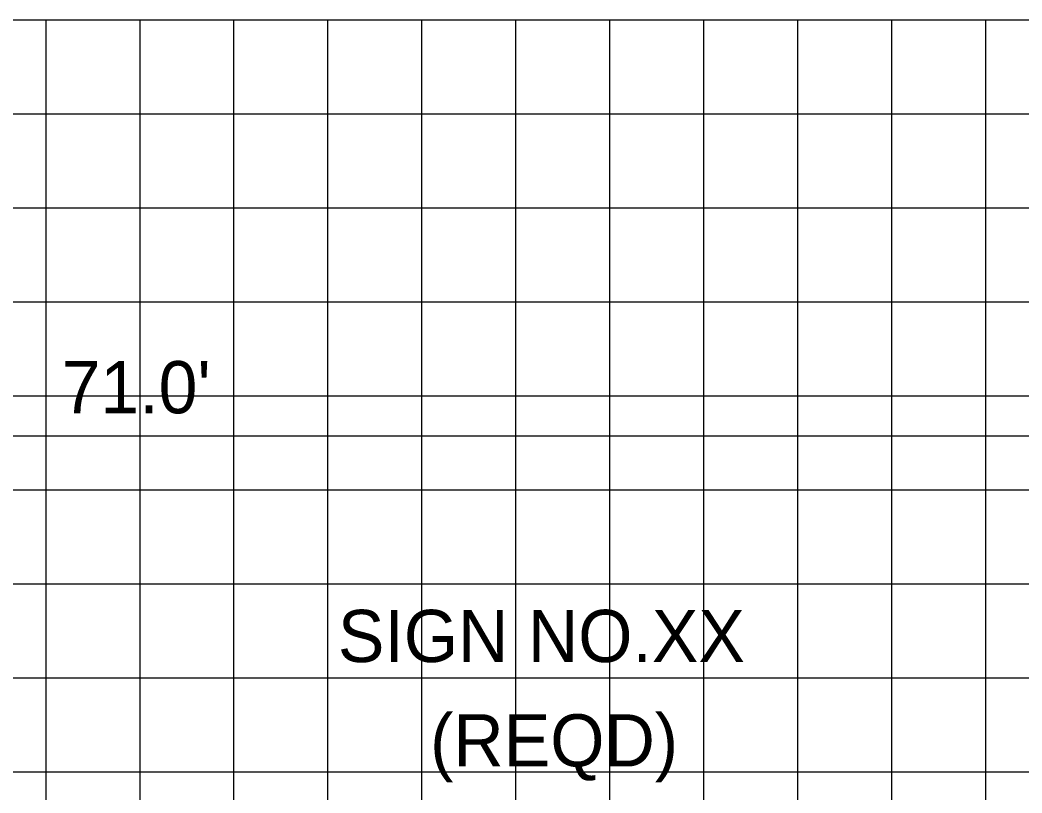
# Model space of a CAD drawing. Extents: x 1797809 to 2198143, y 249608 to 1237864.
# Drawn here: x 2196472.15 to 2196493.48, y 1237301.66 to 1237318.11 of the extents above; entities that cross this region are included whole.
import ezdxf

# ---------------------------------------------------------------- set-up
doc = ezdxf.new("R2010")
doc.units = 0
for name, color, linetype in [('3', 7, 'Continuous'), ('GSSHT', 7, 'Continuous'), ('Level 55', 7, 'Continuous')]:
    doc.layers.add(name, color=color, linetype=linetype)

msp = doc.modelspace()

# ---------------------------------------------------------------- linework, layer by layer
at = {"layer": '3'}
msp.add_line((2196510.957, 1237309.253), (2196440.096, 1237309.253), dxfattribs=at)
at = {"layer": 'GSSHT'}
for p, q in [((2196544.707, 1237318.106), (2196414.707, 1237318.106)), ((2196472.707, 1237258.106), (2196472.707, 1237318.106)), ((2196474.707, 1237258.106), (2196474.707, 1237318.106)), ((2196476.707, 1237258.106), (2196476.707, 1237318.106)), ((2196478.707, 1237258.106), (2196478.707, 1237318.106)), ((2196480.707, 1237258.106), (2196480.707, 1237318.106)), ((2196482.707, 1237258.106), (2196482.707, 1237318.106)), ((2196484.707, 1237258.106), (2196484.707, 1237318.106)), ((2196486.707, 1237258.106), (2196486.707, 1237318.106)), ((2196488.707, 1237258.106), (2196488.707, 1237318.106)), ((2196490.707, 1237258.106), (2196490.707, 1237318.106)), ((2196492.707, 1237258.106), (2196492.707, 1237318.106)), ((2196544.707, 1237316.106), (2196414.707, 1237316.106)), ((2196544.707, 1237314.106), (2196414.707, 1237314.106)), ((2196544.707, 1237312.106), (2196414.707, 1237312.106)), ((2196544.707, 1237310.106), (2196414.707, 1237310.106)), ((2196544.707, 1237308.106), (2196414.707, 1237308.106)), ((2196544.707, 1237306.106), (2196414.707, 1237306.106)), ((2196544.707, 1237304.106), (2196414.707, 1237304.106)), ((2196544.707, 1237302.106), (2196414.707, 1237302.106))]:
    msp.add_line(p, q, dxfattribs=at)

# ---------------------------------------------------------------- texts
at = {"layer": 'Level 55'}
for s, p in [("71.0'", (2196473.038, 1237309.74)), ('SIGN NO.XX', (2196478.918, 1237304.448)), ('(REQD)', (2196480.881, 1237302.227))]:
    msp.add_text(s, height=1.1105, dxfattribs=at).set_placement(p)

doc.saveas('drawing.dxf')
